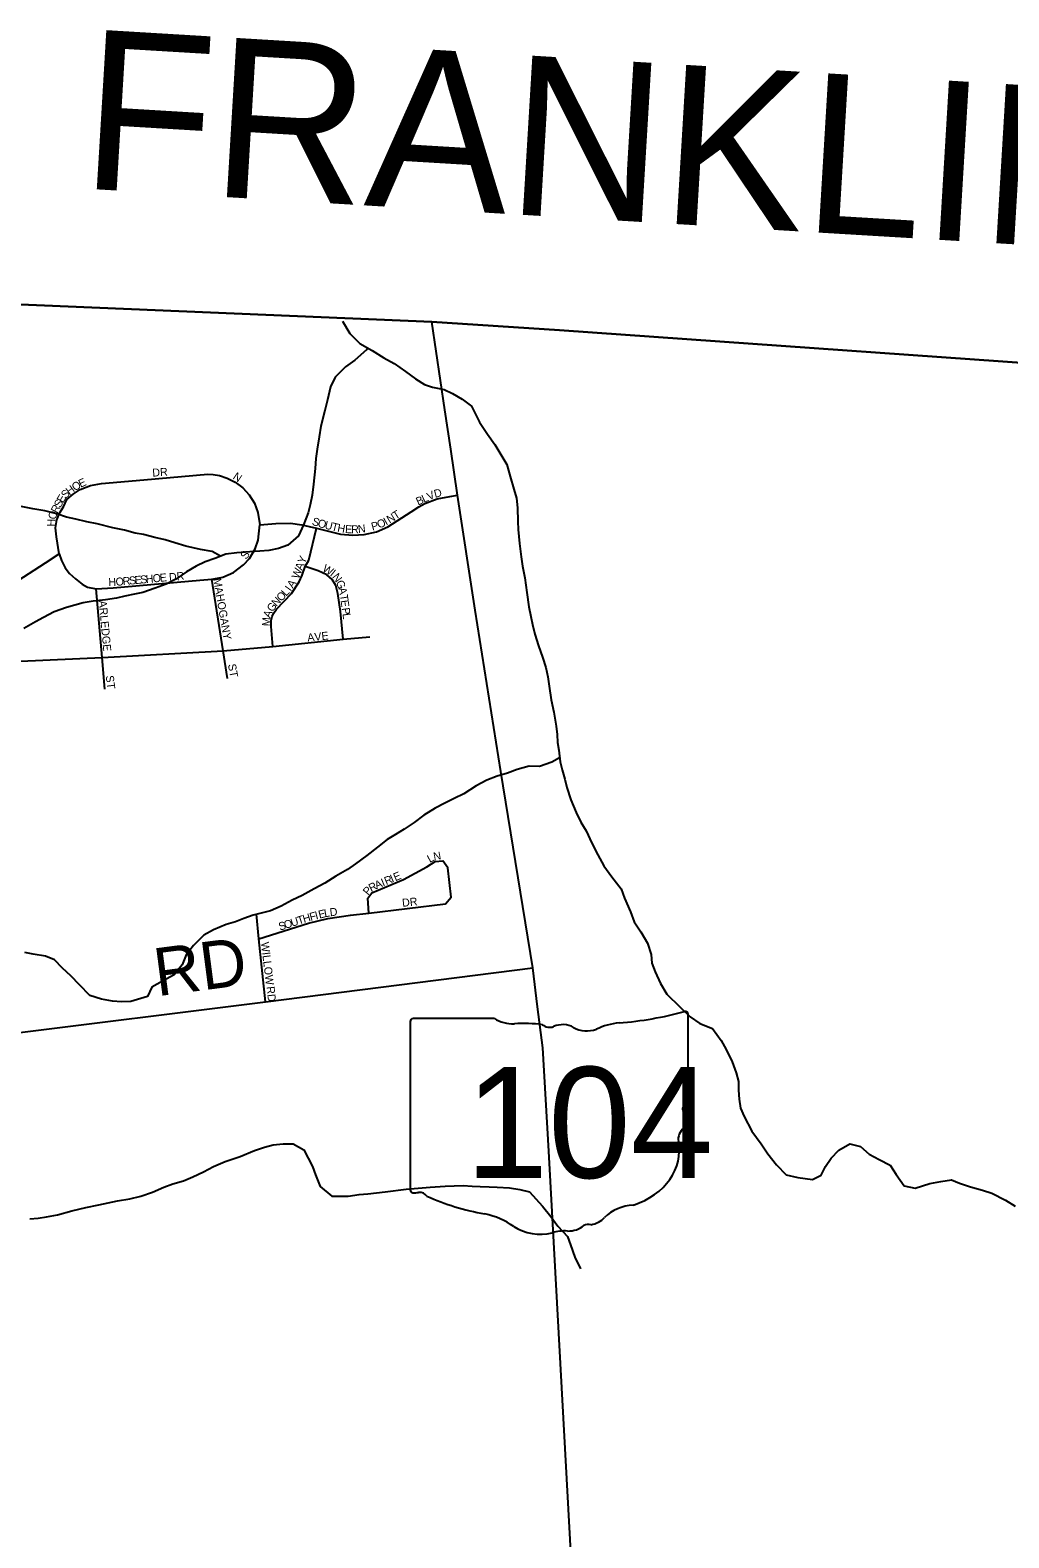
# Model space of a CAD drawing. Extents: x 1643459 to 2064572, y 425441 to 780708.
# Drawn here: x 1817049 to 1823182, y 650201 to 659655 of the extents above; entities that cross this region are included whole.
import ezdxf

# ---------------------------------------------------------------- set-up
doc = ezdxf.new("R2010")
doc.units = 0
for name, color, linetype in [('GM_X_City_Street', 7, 'Continuous'), ('GM_X_County', 7, 'Continuous'), ('GM_X_Interstate_Route', 7, 'Continuous'), ('GM_X_Minor_Lake', 7, 'Continuous'), ('GM_X_Section_Text', 7, 'Continuous'), ('GM_X_Township', 7, 'Continuous'), ('GM_X_Township_Subdivision', 7, 'Continuous'), ('GM_X_US_Route', 7, 'Continuous'), ('PM_P_Cells', 7, 'Continuous'), ('RD_X_Text', 7, 'Continuous'), ('ST_Details', 7, 'Continuous')]:
    doc.layers.add(name, color=color, linetype=linetype)

msp = doc.modelspace()

# ---------------------------------------------------------------- linework, layer by layer
at = {"layer": 'GM_X_City_Street'}
msp.add_lwpolyline([(1789407.9, 659196.2), (1792928.4, 659076.5), (1794212.8, 659038.9), (1799408.6, 658763.8), (1799575.2, 658756.3), (1802917.8, 658549.1), (1807035.6, 658278.4), (1811038.6, 658132.7), (1814712.5, 658027.1), (1815250.5, 658006.1), (1815550.6, 657994.5), (1819565.2, 657826.5), (1820365.2, 657774.4), (1824148.6, 657505.3)], dxfattribs=at)
at = {"layer": 'GM_X_County'}
for points in [[(1817230.2, 656371.2), (1817214, 656476.8), (1817208.7, 656534.1), (1817215.8, 656584.2), (1817231.9, 656627.1), (1817257, 656666.5), (1817279.6, 656711.9), (1817317.8, 656745.9), (1817362.3, 656774.4), (1817426.9, 656800.5), (1817495.6, 656812.4), (1817760.4, 656835.6), (1818163, 656870.8), (1818194.7, 656868.5), (1818236.3, 656861.6), (1818283.8, 656846.3), (1818334.3, 656820.4), (1818382, 656784), (1818421.5, 656740.6), (1818453.8, 656688.9), (1818476.3, 656631.1), (1818488.7, 656553.1)], [(1818488.7, 656553.1), (1818588.3, 656561.9), (1818680.8, 656562.5), (1818750.8, 656552.9), (1818843.3, 656531.1), (1818994.6, 656495.2), (1819070, 656487.2), (1819142.5, 656491.6), (1819218.3, 656509.1), (1819290.8, 656539.8), (1819435.4, 656633.8), (1819484.7, 656666.3), (1819522.1, 656686.8), (1819598.4, 656715.8), (1819678, 656731.2), (1819727.4, 656738.5)], [(1817230.2, 656371.2), (1817244.5, 656330), (1817267.7, 656283.4), (1817296.4, 656247.6), (1817332.2, 656213.6), (1817375.1, 656181.4), (1817407.4, 656161.7), (1817462.4, 656152.1), (1817569, 656158), (1818112.4, 656205.5), (1818187.7, 656212.1), (1818257.2, 656225.8), (1818323.5, 656254.8), (1818386.6, 656301.9), (1818422.8, 656342.7), (1818458.1, 656401.5), (1818478.3, 656457.8), (1818482.3, 656496), (1818488.7, 656553.1)], [(1818569.6, 655791.1), (1818558.7, 655915.2), (1818558.4, 655952.5), (1818564.7, 655978.6), (1818573.5, 655997.7), (1818593.2, 656024), (1818686.8, 656122.9), (1818734.2, 656195.9), (1818754.2, 656238.3), (1818772.9, 656291.2), (1818795.5, 656332), (1818843.3, 656531.1)], [(1816938.5, 656181.3), (1817144.4, 656315.3), (1817230.2, 656371.2)], [(1818286, 655590.4), (1818259.3, 655763.9), (1818187.7, 656212.1)], [(1819010, 655835.7), (1818992.9, 656009.8), (1818976.3, 656121.8), (1818964, 656172.7), (1818940.9, 656210.7), (1818908.1, 656240), (1818852.9, 656263.9), (1818772.9, 656291.2)], [(1817517.4, 655523.1), (1817500.1, 655721.2), (1817462.4, 656152.1)], [(1815876.5, 655640.7), (1816056.7, 655656.5), (1817500.1, 655721.2), (1818259.3, 655763.9), (1818569.6, 655791.1), (1819010, 655835.7), (1819178.4, 655850.4)], [(1818482.5, 653956.2), (1818793.7, 654054.4), (1818914, 654084.8), (1819056.3, 654105.1), (1819170.3, 654118.9), (1819651.2, 654177.5), (1819687.7, 654219.1), (1819666, 654401.6), (1819634.5, 654446.1)], [(1819170.3, 654118.9), (1819165.6, 654211.8), (1819190, 654245.5), (1819389.1, 654329.1), (1819534.1, 654409.4), (1819586.5, 654442.7), (1819634.5, 654446.1)], [(1818523, 653561), (1818482.5, 653956.2), (1818466.4, 654112.7)]]:
    msp.add_lwpolyline(points, dxfattribs=at)
at = {"layer": 'GM_X_Interstate_Route'}
msp.add_lwpolyline([(1824148.6, 657505.3), (1820365.2, 657774.4), (1819565.2, 657826.5), (1815550.6, 657994.5), (1815250.5, 658006.1), (1814712.5, 658027.1), (1811038.6, 658132.7), (1807035.6, 658278.4), (1802917.8, 658549.1), (1799575.2, 658756.3), (1799408.6, 658763.8), (1794212.8, 659038.9), (1792928.4, 659076.5), (1789407.9, 659196.2)], dxfattribs=at)
at = {"layer": 'GM_X_Minor_Lake'}
msp.add_lwpolyline([(1814454.3, 652968.9), (1816883.7, 653356.8), (1818523, 653561), (1820197.8, 653774.6)], dxfattribs=at)
at = {"layer": 'GM_X_US_Route'}
for points in [[(1819007, 657829.4), (1819051.7, 657753.6), (1819114.2, 657690), (1819192.5, 657646.6), (1819264.9, 657601.2), (1819329.2, 657563.7), (1819401.6, 657514.3), (1819464, 657468.7), (1819520.3, 657433.2), (1819570.4, 657415.6), (1819642.5, 657402.2), (1819694.7, 657376.7), (1819757, 657341.2), (1819815.3, 657297.6), (1819864.2, 657197.8), (1819914.9, 657122.1), (1819961.4, 657056.3), (1819998, 656994.5), (1820036.5, 656930.7), (1820057.2, 656856.7), (1820079.9, 656776.7), (1820096.4, 656720.7), (1820103, 656660.6), (1820103.8, 656574.4), (1820106.2, 656524.3), (1820115, 656436.1), (1820125.8, 656352), (1820134.3, 656293.9), (1820149, 656219.8), (1820161.8, 656129.7), (1820174.6, 656039.6), (1820187.2, 655977.6), (1820197.6, 655927.5), (1820212.2, 655867.5), (1820234.8, 655793.5), (1820259.5, 655723.6), (1820280.1, 655657.6), (1820292.6, 655599.6), (1820301.1, 655541.5), (1820313.9, 655455.4), (1820330.6, 655377.3), (1820345.4, 655291.2), (1820351.9, 655239.2), (1820354.3, 655189.1), (1820360.8, 655139), (1820369.4, 655066.9), (1820381.9, 655016.9), (1820398.4, 654958.9), (1820412.9, 654906.9), (1820437.6, 654828.9), (1820470.3, 654749), (1820498.8, 654689.1), (1820533.3, 654633.3), (1820568, 654557.5), (1820606.6, 654483.6), (1820643.2, 654413.8), (1820693.8, 654346.1), (1820752.5, 654270.5), (1820773, 654212.5), (1820809.8, 654126.6), (1820834.3, 654062.7), (1820874.9, 654000.9), (1820917.5, 653929.2), (1820940.2, 653859.2), (1820944.6, 653805.1), (1820965.1, 653749.2), (1820997.8, 653677.3), (1821038.4, 653609.5), (1821119.1, 653530.1), (1821185.6, 653468.5), (1821245.9, 653427), (1821324.2, 653393.7), (1821378.8, 653320), (1821411.3, 653262.2), (1821448, 653186.3), (1821472.6, 653116.4), (1821487.1, 653062.4), (1821487.6, 653008.2), (1821492.1, 652952.2), (1821500.6, 652896.1), (1821523.1, 652842.2), (1821571.9, 652750.4), (1821628.6, 652670.8), (1821671.2, 652609), (1821725.8, 652539.3), (1821786.3, 652477.8), (1821860.4, 652460.4), (1821950.5, 652447.3), (1822006.2, 652475.9), (1822033.7, 652530.3), (1822069.2, 652580.7), (1822116.7, 652631.3), (1822184.3, 652672.1), (1822252.4, 652654.7), (1822306.8, 652607.1), (1822369, 652573.6), (1822437.3, 652538.1), (1822475.8, 652478.4), (1822526.4, 652408.7), (1822594.5, 652393.3), (1822686.2, 652422.2)], [(1819163.4, 657662.8), (1819156.5, 657650.3), (1819083.2, 657585.4), (1819025.6, 657542.8), (1818960.2, 657477.9), (1818930.8, 657417.5), (1818911.6, 657337.1), (1818896.2, 657270.8), (1818871.1, 657172.3), (1818859.7, 657104), (1818848.4, 657027.7), (1818839, 656969.4), (1818835.6, 656905.2), (1818824.5, 656808.8), (1818815.1, 656738.5), (1818803.7, 656678.3), (1818790.1, 656628), (1818762.8, 656553.6), (1818729.5, 656485), (1818664.1, 656426.3), (1818604.3, 656403.6), (1818544.5, 656393), (1818488.5, 656388.5), (1818424.6, 656383.9), (1818344.7, 656377.1), (1818274.9, 656368.4), (1818205.2, 656341.7), (1818145.4, 656321), (1818089.7, 656294.4), (1818028, 656257.8), (1817962.5, 656213), (1817900.8, 656180.3), (1817833.1, 656155.6), (1817755.4, 656128.8), (1817703.5, 656118.3), (1817641.7, 656105.7), (1817589.8, 656093.2), (1817522, 656082.5), (1817444.1, 656073.7), (1817380.3, 656063.1), (1817276.6, 656034), (1817198.9, 656007.2), (1817133.2, 655972.5), (1817081.5, 655943.9), (1817010, 655903.1)], [(1818242.5, 656356), (1818188.8, 656385.6), (1818116.7, 656399), (1818024.6, 656418.2), (1817956.4, 656439.6), (1817894.3, 656459), (1817830.2, 656474.4), (1817760.1, 656491.8), (1817706, 656501.3), (1817639.9, 656518.8), (1817567.8, 656534.1), (1817469.6, 656559.3), (1817403.6, 656572.7), (1817335.5, 656588.1), (1817277.4, 656601.5), (1817215.2, 656621), (1817141.1, 656640.3), (1817065, 656653.7), (1816928.9, 656680.4)], [(1820366.5, 655091.7), (1820317.5, 655064.4), (1820239.8, 655037.6), (1820175.8, 655039), (1820100.1, 655018.2), (1820040.3, 654995.6), (1819974.5, 654976.9), (1819910.8, 654952.2), (1819843.2, 654915.5), (1819765.7, 654866.6), (1819706, 654836), (1819648.3, 654807.3), (1819586.6, 654776.7), (1819515.1, 654731.9), (1819455.5, 654687.2), (1819392, 654644.5), (1819338.3, 654611.9), (1819286.6, 654579.3), (1819225.1, 654532.6), (1819159.6, 654479.8), (1819088.2, 654427), (1819036.5, 654392.4), (1818964.9, 654349.6), (1818895.4, 654306.9), (1818827.8, 654270.1), (1818754.2, 654229.3), (1818690.5, 654198.6), (1818620.9, 654161.9), (1818555.2, 654133.2), (1818497.4, 654118.6), (1818445.5, 654106.1), (1818387.8, 654085.5), (1818336, 654062.9), (1818278.2, 654046.3), (1818198.5, 654013.5), (1818136.9, 653980.8), (1818071.5, 653916), (1818026.1, 653857.4), (1818000.7, 653793), (1817951.3, 653730.4), (1817877.7, 653691.6), (1817812.1, 653652.9), (1817784.6, 653596.4), (1817679, 653563.3), (1817621.1, 653562.8), (1817565.1, 653566.3), (1817495, 653579.7), (1817422.8, 653601), (1817358.3, 653668.6), (1817303.8, 653724.2), (1817251.4, 653773.8), (1817200.9, 653825.5), (1817144.7, 653849), (1817068.7, 653860.3), (1817014.6, 653871.8)], [(1817046, 652201.9), (1817099.9, 652206.4), (1817151.8, 652212.9), (1817219.6, 652225.6), (1817309.3, 652250.5), (1817397.1, 652271.4), (1817478.9, 652288.2), (1817538.7, 652300.8), (1817596.6, 652313.4), (1817674.4, 652326.2), (1817742.2, 652342.8), (1817815.9, 652367.6), (1817887.6, 652400.4), (1817943.4, 652421), (1818009.1, 652439.6), (1818068.9, 652464.3), (1818134.5, 652495), (1818198.2, 652529.7), (1818271.9, 652560.4), (1818365.5, 652591.4), (1818455.1, 652630.4), (1818516.9, 652651), (1818572.7, 652665.6), (1818634.6, 652672.2), (1818696.6, 652670.8), (1818764.9, 652633.3), (1818817.8, 652529.6), (1818836.2, 652477.6), (1818866.9, 652403.7), (1818939.4, 652344.3), (1819041.3, 652343.2), (1819111.2, 652353.9), (1819165.1, 652358.4), (1819272.9, 652371.5), (1819404.7, 652386.8), (1819480.6, 652393.5), (1819554.5, 652400.3), (1819650.4, 652405.2), (1819762.2, 652410.3), (1819818.2, 652406.8), (1819868.2, 652403.3), (1819924.2, 652401.8), (1819976.2, 652400.3), (1820052.2, 652395), (1820118.2, 652385.6), (1820178.3, 652370.1), (1820259.1, 652280.7), (1820311.7, 652215), (1820356.2, 652155.3), (1820416.8, 652089.7), (1820435.2, 652037.8), (1820461.9, 651961.8), (1820496.6, 651888)], [(1822686.2, 652422.2), (1822756.1, 652434.9), (1822821.9, 652445.6), (1822872.1, 652424), (1822942.2, 652402.6), (1823016.4, 652381.3), (1823074.5, 652361.8), (1823160.9, 652318.5), (1823221.2, 652281)]]:
    msp.add_lwpolyline(points, dxfattribs=at)
at = {"layer": 'RD_X_Text'}
msp.add_lwpolyline([(1820661.6, 646104.9), (1820619.5, 646782.5), (1820453.2, 649809.2), (1820299.4, 652625.4), (1820262.1, 653273.3), (1820227.9, 653530.3), (1820197.8, 653774.6), (1819997.8, 655005.9), (1819838, 656017.1), (1819727.4, 656738.5), (1819684.3, 657028.2), (1819646.9, 657274.1), (1819565.3, 657826.5)], dxfattribs=at)
at = {"layer": 'ST_Details'}
for p, q in [((1821171.3, 652931.1), (1821171.3, 653483.9)), ((1819431.2, 653439.5), (1819431.2, 652382.9)), ((1819957.9, 653457.7), (1819448.3, 653457.7)), ((1821171.2, 652931.3), (1821171.3, 652931.1))]:
    msp.add_line(p, q, dxfattribs=at)
for centre, major_axis, start_param, end_param in [((1820551.5, 654898.2), (1845.5, 0), 4.814394, 5.042369), ((1821152, 653486.2), (19.4, 0), 6.141152, 7.989035), ((1819451.1, 653441.8), (20.2, 0), 1.712693, 3.28349), ((1820079.3, 653580.4), (195.5, 0), 4.042523, 4.731795), ((1820144.1, 652864.5), (702, 0), 1.404758, 1.657858), ((1820303.5, 653447.2), (56.4, 0), 3.836095, 5.185415), ((1820386.3, 653325.1), (117.3, 0), 0.950623, 2.079405), ((1820537.7, 653492.6), (141.1, 0), 4.081561, 5.145723), ((1820786.9, 653135), (371.3, 0), 1.699011, 2.107814), ((1821166.9, 652890.6), (30, 0), 1.883978, 3.671073), ((1821150.7, 652929), (20.7, 0), 5.05454, 6.418171), ((1820976.1, 652820.7), (180, 0), 5.934695, 6.695948), ((1821240.8, 652699.8), (130.9, 0), 2.387724, 3.262537), ((1820654.8, 652629.5), (461.6, 0), 5.101752, 6.440018), ((1819451.3, 652380.6), (20.3, 0), 3.00124, 4.508301), ((1819454.3, 652488.7), (155.2, 0), 4.665946, 4.897461), ((1819486.1, 652321.9), (56, 0), 0.519207, 1.627899), ((1820192.7, 653271.3), (1332.7, 0), 4.195997, 4.488961), ((1820849.5, 652086.2), (252.8, 0), 1.647645, 2.488434), ((1819795.4, 651908.2), (417, 0), 0.823519, 1.323587), ((1820246.4, 652316.7), (264.6, 0), 4.026481, 4.996735), ((1820418.6, 652237.5), (141, 0), 4.691044, 5.507374), ((1820546.1, 652135.2), (39.7, 0), 1.147584, 2.315152), ((1820529.2, 652280.5), (149.1, 0), 4.937069, 5.64225), ((1820399.2, 651951.4), (217.4, 0), 1.495662, 1.94098)]:
    msp.add_ellipse(centre, major_axis=major_axis, ratio=0.8, start_param=start_param, end_param=end_param, dxfattribs=at)

# ---------------------------------------------------------------- texts
at = {"layer": 'GM_X_Section_Text'}
msp.add_text('RD', height=300, rotation=7.43124, dxfattribs=at).set_placement((1817845.4, 653596.6))
at = {"layer": 'GM_X_Township'}
for s, rotation, p in [('DR', 3.95062, (1817816, 656854.9)), ('N', 326.31554, (1818314.7, 656844.5)), ('S', 43.70551, (1817270.6, 656713.7)), ('H', 36.54641, (1817294.8, 656737)), ('O', 32.09573, (1817329.3, 656762.6)), ('E', 24.41456, (1817365, 656785.1)), ('D', 14.69351, (1819586.4, 656721.7)), ('R', 62.5988, (1817219.6, 656621.1)), ('S', 60.32967, (1817237.6, 656655.8)), ('E', 59.38763, (1817254.9, 656686.2)), ('B', 24.6208, (1819480.3, 656673.6)), ('L', 24.59769, (1819516.3, 656690.1)), ('V', 23.7583, (1819548.1, 656704.7)), ('H', 87.8797, (1817204.5, 656541.4)), ('O', 70.05797, (1817205.3, 656581.3)), ('S', 340.67514, (1818810.3, 656555)), ('O', 344.64547, (1818847.1, 656542.2)), ('O', 24.30918, (1819235.7, 656528.4)), ('I', 28.8856, (1819279.7, 656548.5)), ('N', 31.75659, (1819301.4, 656560.5)), ('T', 32.46026, (1819339.3, 656584)), ('U', 346.19137, (1818890.9, 656530.2)), ('T', 346.17584, (1818933.7, 656519.7)), ('H', 349.59215, (1818971, 656510.6)), ('E', 356.65876, (1819021, 656501.8)), ('R', 1.07449, (1819060.3, 656499.7)), ('N', 6.77892, (1819105.4, 656500.8)), ('P', 15.20241, (1819193.6, 656516.3)), ('S', 55.82496, (1818403.5, 656332.4)), ('A', 68.30816, (1818752.5, 656264)), ('Y', 66.45698, (1818768.6, 656304.5)), ('W', 330.15503, (1818876.2, 656264.7)), ('H', 2.12029, (1817540, 656168.5)), ('O', 4.916, (1817586.6, 656170.3)), ('R', 5.25702, (1817630.8, 656174.1)), ('S', 5.26973, (1817670.2, 656177.7)), ('E', 5.28238, (1817705.3, 656181)), ('S', 5.2538, (1817740.3, 656184.2)), ('H', 5.27906, (1817775.4, 656187.4)), ('O', 5.2538, (1817819.2, 656191.5)), ('E', 5.26973, (1817863, 656195.5)), ('DR', 6.00661, (1817921.3, 656199.2)), ('MAHOGANY', 279.80591, (1818195.5, 656213.5)), ('W', 68.95466, (1818732, 656210.7)), ('I', 321.87961, (1818924.3, 656237.3)), ('N', 306.62513, (1818939.1, 656226.2)), ('O', 46.39115, (1818622.4, 656069.1)), ('L', 47.63608, (1818653.6, 656101.8)), ('I', 53.99843, (1818681.1, 656132.5)), ('A', 55.68144, (1818695, 656151.6)), ('G', 291.78924, (1818963.7, 656193.9)), ('A', 282.62601, (1818979.4, 656155)), ('T', 278.64022, (1818988.9, 656113)), ('ARLEDGE', 275.27447, (1817478.4, 656076.4)), ('G', 53.70269, (1818567.3, 656002.8)), ('N', 46.83963, (1818592.4, 656037.1)), ('E', 277.94852, (1818994.1, 656078.4)), ('P', 277.94852, (1819000.8, 656030.4)), ('M', 87.15759, (1818550.9, 655916.4)), ('A', 68.09305, (1818552.5, 655964.9)), ('L', 277.95014, (1819005.7, 655995.5)), ('AVE', 5.91051, (1818788.1, 655820.8)), ('ST', 280.62791, (1818287.9, 655676.8)), ('ST', 277.11998, (1817522.4, 655605.9)), ('N', 10.3068, (1819580, 654447.9)), ('L', 28.32481, (1819552.9, 654432.5)), ('A', 23.01493, (1819219.8, 654267.8)), ('I', 22.90577, (1819260.2, 654285)), ('R', 22.94461, (1819280.5, 654293.6)), ('I', 22.90577, (1819317, 654309)), ('E', 22.94306, (1819337.3, 654317.6)), ('P', 50.53374, (1819167.2, 654226.2)), ('R', 27.32533, (1819185.5, 654250.1)), ('F', 14.63926, (1818806.6, 654069)), ('I', 14.35425, (1818840.6, 654077.8)), ('E', 14.24163, (1818861.9, 654083.3)), ('L', 10.38303, (1818895.2, 654091.8)), ('D', 6.92438, (1818929, 654098)), ('DR', 6.00541, (1819382.1, 654157.7)), ('S', 17.96843, (1818614.6, 654007.7)), ('O', 17.96427, (1818648, 654018.5)), ('U', 17.96427, (1818689.9, 654032.1)), ('T', 17.96623, (1818731.7, 654045.7)), ('H', 16.69296, (1818764.9, 654056.4)), ('WILLOW', 276.88186, (1818494.8, 653933.8)), ('RD', 276.00542, (1818530, 653656.5))]:
    msp.add_text(s, height=50, rotation=rotation, dxfattribs=at).set_placement(p)
at = {"layer": 'GM_X_Township_Subdivision'}
msp.add_text('FRANKLIN COUNTY', height=1000, rotation=356.56885, dxfattribs=at).set_placement((1817356.9, 658663.3))
at = {"layer": 'PM_P_Cells'}
for s in ['s', 'r']:
    msp.add_text(s, height=1, dxfattribs=at).set_placement((1820281.7, 652840.9))
msp.add_text('104', height=1, rotation=0.00001, dxfattribs=at).set_placement((1819928.7, 652768.2))
at = {"layer": 'ST_Details'}
msp.add_text('104', height=696.1, dxfattribs=at).set_placement((1819777, 652457.4))

doc.saveas('drawing.dxf')
